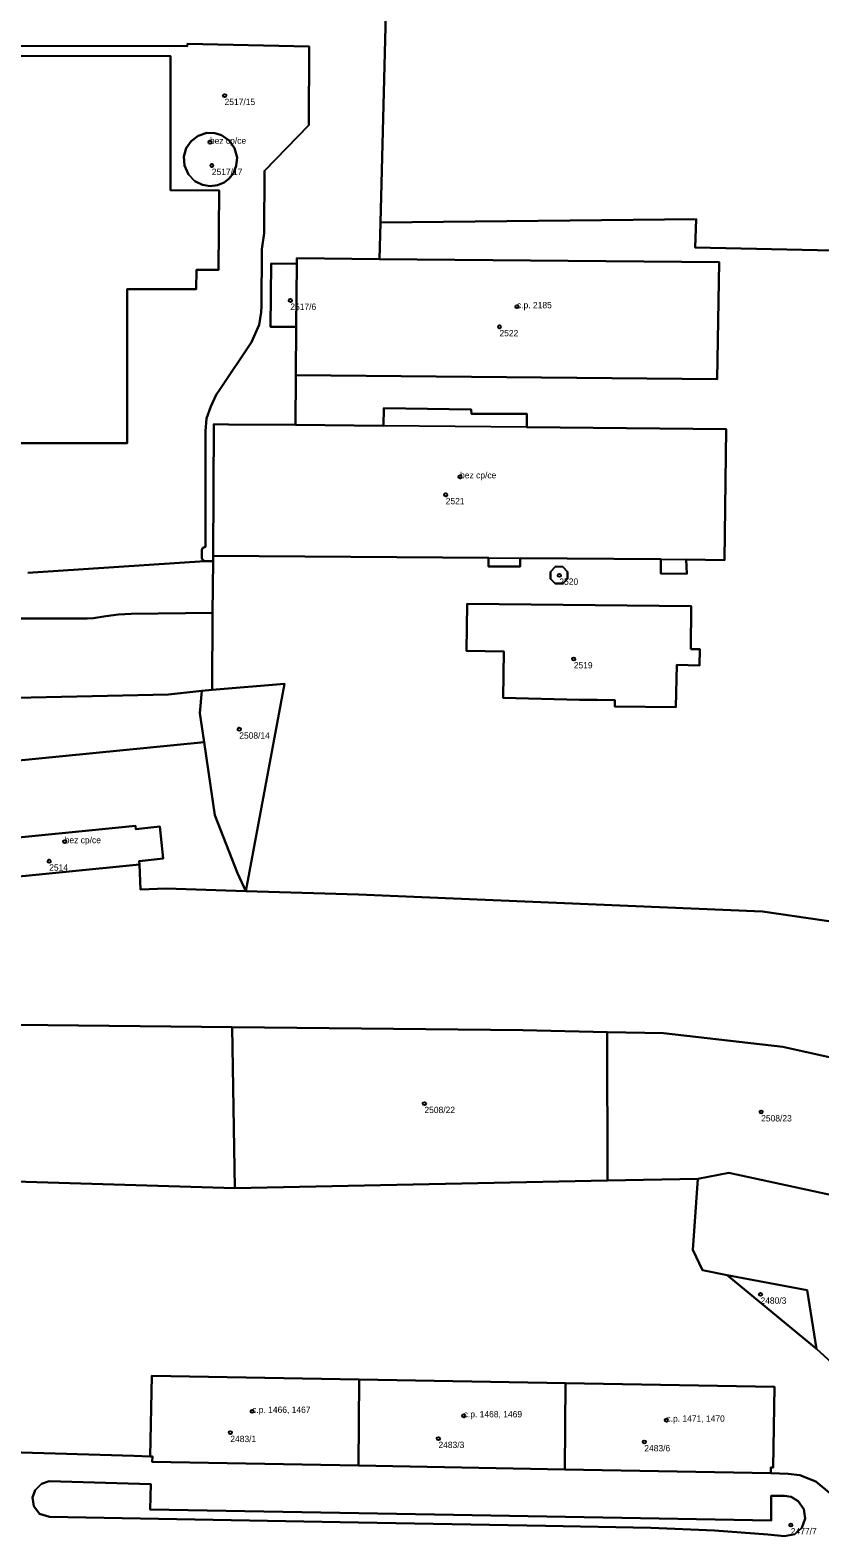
# Model space of a CAD drawing. Extents: x -878211 to -870363, y -1058464 to -1052522.
# Drawn here: x -873831.4 to -873706.7, y -1055529.4 to -1055291.5 of the extents above; entities that cross this region are included whole.
import ezdxf

# ---------------------------------------------------------------- set-up
doc = ezdxf.new("R2010")
doc.units = 0
for name, color, linetype in [('Definiční body', 7, 'Continuous'), ('Polygon budovy', 7, 'Continuous'), ('Polygon parcely', 7, 'Continuous')]:
    doc.layers.add(name, color=color, linetype=linetype)

msp = doc.modelspace()

# ---------------------------------------------------------------- linework, layer by layer
at = {"layer": 'Definiční body'}
for centre in [(-873800.69, -1055301.84994), (-873803, -1055309.19994), (-873802.7, -1055312.87994), (-873790.3, -1055334.16994), (-873754.5, -1055335.15994), (-873757.27, -1055338.33994), (-873763.49, -1055361.99994), (-873765.76, -1055364.83994), (-873747.81, -1055377.55994), (-873745.53, -1055390.74994), (-873798.37, -1055401.83994), (-873825.94, -1055419.57994), (-873828.39, -1055422.66994), (-873769.12, -1055460.92994), (-873715.93, -1055462.24994), (-873716.04, -1055491.01994), (-873796.33, -1055509.47994), (-873762.92, -1055510.18994), (-873730.9, -1055510.87994), (-873799.78, -1055512.84994), (-873766.91, -1055513.78994), (-873734.39, -1055514.31994), (-873711.25, -1055527.41994)]:
    msp.add_circle(centre, 0.25, dxfattribs=at)
at = {"layer": 'Polygon budovy'}
for points in [[(-873897.39, -1055347.81), (-873897.4, -1055355.47), (-873893.68, -1055355.46), (-873893.64, -1055356.67), (-873836.43, -1055356.69), (-873816.09, -1055356.7), (-873816.07, -1055332.38), (-873805.17, -1055332.39), (-873805.14, -1055329.36), (-873801.64, -1055329.33), (-873801.54, -1055316.84), (-873809.21, -1055316.78), (-873809.23, -1055295.63), (-873893.59, -1055295.53), (-873893.7, -1055347.82)], [(-873805.99, -1055309.03), (-873806.75, -1055310.14), (-873807.12, -1055311.43), (-873807.03, -1055312.9), (-873806.4, -1055314.32), (-873805.41, -1055315.34), (-873804.2, -1055315.95), (-873802.94, -1055316.15), (-873801.78, -1055315.99), (-873800.77, -1055315.55), (-873799.94, -1055314.91), (-873799.28, -1055314.06), (-873798.83, -1055312.94), (-873798.72, -1055311.59), (-873799.1, -1055310.15), (-873799.95, -1055308.94), (-873801.15, -1055308.1), (-873802.25, -1055307.76), (-873803.48, -1055307.74), (-873804.86, -1055308.18)], [(-873722.9, -1055346.61), (-873722.58, -1055328.13), (-873776.23, -1055327.68), (-873789.29, -1055327.48), (-873789.3, -1055328.38), (-873789.39, -1055338.31), (-873789.41, -1055345.94)], [(-873802.5, -1055374.48), (-873758.99, -1055374.8), (-873753.99, -1055374.82), (-873731.76, -1055375.02), (-873727.77, -1055375.03), (-873721.72, -1055375.18), (-873721.46, -1055354.46), (-873752.95, -1055354.16), (-873775.6, -1055353.94), (-873789.5, -1055353.82), (-873800.07, -1055353.73), (-873802.4, -1055353.68)], [(-873814.74, -1055417.06), (-873839.09, -1055419.51), (-873838.49, -1055425.6), (-873814.14, -1055423.18), (-873814.18, -1055422.65), (-873810.38, -1055422.24), (-873810.89, -1055417.21), (-873814.68, -1055417.59)], [(-873779.41, -1055504.44), (-873812.19, -1055503.86), (-873812.42, -1055516.61), (-873812.09, -1055516.61), (-873812.11, -1055517.46), (-873779.52, -1055518.05)], [(-873779.52, -1055518.05), (-873746.92, -1055518.65), (-873746.83, -1055505.02), (-873779.41, -1055504.44)], [(-873713.85, -1055505.6), (-873746.83, -1055505.02), (-873746.92, -1055518.65), (-873714.38, -1055519.24), (-873714.38, -1055518.36), (-873714.06, -1055518.37)]]:
    msp.add_lwpolyline(points, close=True, dxfattribs=at)
at = {"layer": 'Polygon parcely'}
for points in [[(-873896.14, -1055293.89), (-873806.6, -1055294.06), (-873806.55, -1055293.67), (-873787.35, -1055294.11), (-873787.4, -1055306.51), (-873794.37, -1055313.69), (-873794.45, -1055323.57), (-873794.8, -1055326.07), (-873794.86, -1055335.06), (-873794.91, -1055336.04), (-873795.21, -1055338.03), (-873796.46, -1055340.74), (-873801.46, -1055348.22), (-873801.99, -1055349.09), (-873802.87, -1055350.89), (-873803.52, -1055352.82), (-873803.71, -1055354.81), (-873803.72, -1055373.03), (-873804.14, -1055373.19), (-873804.29, -1055373.52), (-873804.28, -1055374.83), (-873804.14, -1055375.18), (-873803.8, -1055375.33), (-873802.51, -1055375.33), (-873802.5, -1055374.48), (-873802.4, -1055353.68), (-873800.07, -1055353.73), (-873789.5, -1055353.82), (-873789.41, -1055345.94), (-873789.39, -1055338.31), (-873793.44, -1055338.33), (-873793.33, -1055328.36), (-873789.3, -1055328.38), (-873789.29, -1055327.48), (-873776.23, -1055327.68), (-873776.08, -1055321.87), (-873774.9, -1055276.51)], [(-873831.75, -1055377.15), (-873803.8, -1055375.33), (-873804.14, -1055375.18), (-873804.28, -1055374.83), (-873804.29, -1055373.52), (-873804.14, -1055373.19), (-873803.72, -1055373.03), (-873803.71, -1055354.81), (-873803.52, -1055352.82), (-873802.87, -1055350.89), (-873801.99, -1055349.09), (-873801.46, -1055348.22), (-873796.46, -1055340.74), (-873795.21, -1055338.03), (-873794.91, -1055336.04), (-873794.86, -1055335.06), (-873794.8, -1055326.07), (-873794.45, -1055323.57), (-873794.37, -1055313.69), (-873787.4, -1055306.51), (-873787.35, -1055294.11), (-873806.55, -1055293.67), (-873806.6, -1055294.06), (-873896.14, -1055293.89)], [(-873893.59, -1055295.53), (-873809.23, -1055295.63), (-873809.21, -1055316.78), (-873801.54, -1055316.84), (-873801.64, -1055329.33), (-873805.14, -1055329.36), (-873805.17, -1055332.39), (-873816.07, -1055332.38), (-873816.09, -1055356.7), (-873836.43, -1055356.69)], [(-873685.28, -1055326.7), (-873726.34, -1055325.84), (-873726.19, -1055321.37), (-873776.08, -1055321.87), (-873776.23, -1055327.68), (-873722.58, -1055328.13), (-873722.9, -1055346.61), (-873789.41, -1055345.94), (-873789.5, -1055353.82), (-873775.6, -1055353.94), (-873775.54, -1055351.18), (-873761.73, -1055351.36), (-873761.71, -1055352.05), (-873752.95, -1055352.08), (-873752.95, -1055354.16), (-873721.46, -1055354.46), (-873721.72, -1055375.18), (-873727.77, -1055375.03), (-873727.68, -1055377.33), (-873731.78, -1055377.27), (-873731.76, -1055375.02), (-873753.99, -1055374.82), (-873754.01, -1055376.18), (-873758.98, -1055376.17), (-873758.99, -1055374.8), (-873802.5, -1055374.48), (-873802.51, -1055375.33), (-873802.57, -1055383.46), (-873802.67, -1055395.62), (-873791.22, -1055394.65), (-873797.35, -1055427.41), (-873779.54, -1055427.94), (-873715.74, -1055430.59), (-873683.96, -1055435.23)], [(-873853.48, -1055384.35), (-873822.39, -1055384.37), (-873821.4, -1055384.33), (-873819.42, -1055384.01), (-873817.44, -1055383.72), (-873815.43, -1055383.61), (-873802.57, -1055383.46), (-873802.51, -1055375.33), (-873803.8, -1055375.33), (-873831.75, -1055377.15)], [(-874055.39, -1055419.77), (-873931.36, -1055421.43), (-873900.15, -1055421.85), (-873872.42, -1055421.65), (-873860.01, -1055420.88), (-873861, -1055409.52), (-873803.91, -1055403.88), (-873804.58, -1055399.33), (-873804.28, -1055395.8), (-873809.54, -1055396.38), (-873838.55, -1055396.97), (-873894.17, -1055395.41), (-873903.36, -1055395.65), (-873915.77, -1055395.97), (-873915.7, -1055399.91), (-873919.57, -1055399.89), (-873919.71, -1055395.92), (-873950.22, -1055392.63), (-873993.26, -1055386.21)], [(-873839.09, -1055419.51), (-873814.74, -1055417.06), (-873814.68, -1055417.59), (-873810.89, -1055417.21), (-873810.38, -1055422.24), (-873814.18, -1055422.65), (-873814.14, -1055423.18), (-873813.99, -1055427.13), (-873809.91, -1055427), (-873797.35, -1055427.41), (-873798.62, -1055424.54), (-873802.23, -1055415.38), (-873803.91, -1055403.88), (-873861, -1055409.52)], [(-873683.96, -1055435.23), (-873715.74, -1055430.59), (-873779.54, -1055427.94), (-873797.35, -1055427.41), (-873809.91, -1055427), (-873813.99, -1055427.13), (-873814.14, -1055423.18), (-873838.49, -1055425.6), (-873853.96, -1055425.49), (-873863.76, -1055426), (-873876.13, -1055426.19), (-873876.29, -1055428.34), (-873890.82, -1055427.13), (-873900.43, -1055426.77), (-873931.47, -1055426.08), (-873931.36, -1055421.43), (-874055.39, -1055419.77)], [(-873986.07, -1055454.84), (-873935.2, -1055455.51), (-873926.8, -1055456.14), (-873862.97, -1055456.94), (-873862.62, -1055448.19), (-873799.49, -1055448.84), (-873753.58, -1055449.32), (-873740.26, -1055449.63), (-873731.34, -1055449.83), (-873712.49, -1055451.97), (-873691.9, -1055456.55)], [(-873638.66, -1055530.18), (-873650.3, -1055527.21), (-873657.04, -1055523.69), (-873658.71, -1055526.57), (-873669.44, -1055520.41), (-873687.73, -1055509.62), (-873704.17, -1055502.38), (-873707.2, -1055499.64), (-873721.29, -1055487.97), (-873725.21, -1055487.19), (-873726.75, -1055483.98), (-873725.95, -1055472.79), (-873740.23, -1055473.08), (-873799.05, -1055474.27), (-873875.56, -1055471.94), (-873926.94, -1055470.08), (-873955.47, -1055470.21), (-873957.82, -1055488.65), (-873982.42, -1055486.24)], [(-873697.47, -1055476.96), (-873721.02, -1055471.82), (-873725.95, -1055472.79), (-873726.75, -1055483.98), (-873725.21, -1055487.19), (-873721.29, -1055487.97), (-873708.66, -1055490.38), (-873707.2, -1055499.64), (-873704.17, -1055502.38)], [(-873815, -1055516.5), (-873812.42, -1055516.61), (-873812.19, -1055503.86), (-873779.41, -1055504.44), (-873746.83, -1055505.02), (-873713.85, -1055505.6)], [(-873713.85, -1055505.6), (-873714.06, -1055518.37), (-873714.38, -1055518.36), (-873714.38, -1055519.24), (-873711.65, -1055519.35), (-873709.85, -1055519.57), (-873707.3, -1055520.56), (-873705.15, -1055522.36), (-873704.52, -1055523.22), (-873703.08, -1055521.65), (-873701.27, -1055524.61), (-873700.01, -1055526.51), (-873698.72, -1055527.87), (-873697.17, -1055528.81), (-873695.19, -1055529.37), (-873693.27, -1055529.78)], [(-873705.15, -1055522.36), (-873707.3, -1055520.56), (-873709.85, -1055519.57), (-873711.65, -1055519.35), (-873714.38, -1055519.24), (-873746.92, -1055518.65), (-873779.52, -1055518.05), (-873812.11, -1055517.46), (-873812.09, -1055516.61), (-873812.42, -1055516.61), (-873815, -1055516.5), (-873855.93, -1055515.29), (-873862.23, -1055515.05), (-873862.27, -1055519.3), (-873852.52, -1055519.49), (-873850.99, -1055519.89), (-873849.71, -1055521.14), (-873849.34, -1055522.83), (-873849.72, -1055524.15), (-873850.94, -1055525.35)], [(-873855.93, -1055515.29), (-873815, -1055516.5)]]:
    msp.add_lwpolyline(points, dxfattribs=at)
for points in [[(-873615.04, -1055277.25), (-873684.94, -1055276.87), (-873747.04, -1055276.53), (-873747.44, -1055276.43), (-873750.03, -1055276.3), (-873774.9, -1055276.51), (-873776.08, -1055321.87), (-873726.19, -1055321.37), (-873726.34, -1055325.84), (-873685.28, -1055326.7), (-873684.6, -1055355.9), (-873533.1, -1055357.73), (-873497.7, -1055357.9), (-873503.65, -1055311.35), (-873511.49, -1055309.06), (-873540.47, -1055311.09), (-873546.15, -1055277.62), (-873551.66, -1055277.59), (-873560.92, -1055277.54), (-873566.88, -1055277.51)], [(-873897.39, -1055347.81), (-873897.4, -1055355.47), (-873893.68, -1055355.46), (-873893.64, -1055356.67), (-873836.43, -1055356.69), (-873816.09, -1055356.7), (-873816.07, -1055332.38), (-873805.17, -1055332.39), (-873805.14, -1055329.36), (-873801.64, -1055329.33), (-873801.54, -1055316.84), (-873809.21, -1055316.78), (-873809.23, -1055295.63), (-873893.59, -1055295.53), (-873893.7, -1055347.82)], [(-873804.2, -1055315.95), (-873805.41, -1055315.34), (-873806.4, -1055314.32), (-873807.03, -1055312.9), (-873807.12, -1055311.43), (-873806.75, -1055310.14), (-873805.99, -1055309.03), (-873804.86, -1055308.18), (-873803.48, -1055307.74), (-873802.25, -1055307.76), (-873801.15, -1055308.1), (-873799.95, -1055308.94), (-873799.1, -1055310.15), (-873798.72, -1055311.59), (-873798.83, -1055312.94), (-873799.28, -1055314.06), (-873799.94, -1055314.91), (-873800.77, -1055315.55), (-873801.78, -1055315.99), (-873802.94, -1055316.15)], [(-873804.2, -1055315.95), (-873802.94, -1055316.15), (-873801.78, -1055315.99), (-873800.77, -1055315.55), (-873799.94, -1055314.91), (-873799.28, -1055314.06), (-873798.83, -1055312.94), (-873798.72, -1055311.59), (-873799.1, -1055310.15), (-873799.95, -1055308.94), (-873801.15, -1055308.1), (-873802.25, -1055307.76), (-873803.48, -1055307.74), (-873804.86, -1055308.18), (-873805.99, -1055309.03), (-873806.75, -1055310.14), (-873807.12, -1055311.43), (-873807.03, -1055312.9), (-873806.4, -1055314.32), (-873805.41, -1055315.34)], [(-873789.39, -1055338.31), (-873789.41, -1055345.94), (-873722.9, -1055346.61), (-873722.58, -1055328.13), (-873776.23, -1055327.68), (-873789.29, -1055327.48), (-873789.3, -1055328.38)], [(-873789.39, -1055338.31), (-873789.3, -1055328.38), (-873793.33, -1055328.36), (-873793.44, -1055338.33)], [(-873721.46, -1055354.46), (-873752.95, -1055354.16), (-873752.95, -1055352.08), (-873761.71, -1055352.05), (-873761.73, -1055351.36), (-873775.54, -1055351.18), (-873775.6, -1055353.94), (-873789.5, -1055353.82), (-873800.07, -1055353.73), (-873802.4, -1055353.68), (-873802.5, -1055374.48), (-873758.99, -1055374.8), (-873758.98, -1055376.17), (-873754.01, -1055376.18), (-873753.99, -1055374.82), (-873731.76, -1055375.02), (-873731.78, -1055377.27), (-873727.68, -1055377.33), (-873727.77, -1055375.03), (-873721.72, -1055375.18)], [(-873747.27, -1055376.2), (-873748.4, -1055376.18), (-873749.22, -1055376.99), (-873749.23, -1055378.08), (-873748.47, -1055378.85), (-873747.27, -1055378.85), (-873746.53, -1055378.12), (-873746.5, -1055377.01)], [(-873747.27, -1055376.2), (-873746.5, -1055377.01), (-873746.53, -1055378.12), (-873747.27, -1055378.85), (-873748.47, -1055378.85), (-873749.23, -1055378.08), (-873749.22, -1055376.99), (-873748.4, -1055376.18)], [(-873727.04, -1055389.18), (-873726.98, -1055382.42), (-873762.35, -1055382.05), (-873762.46, -1055389.47), (-873756.57, -1055389.55), (-873756.66, -1055396.9), (-873744.65, -1055397.2), (-873741.85, -1055397.2), (-873739.03, -1055397.23), (-873739.04, -1055398.24), (-873729.42, -1055398.36), (-873729.27, -1055391.69), (-873725.67, -1055391.77), (-873725.6, -1055389.18)], [(-873727.04, -1055389.18), (-873725.6, -1055389.18), (-873725.67, -1055391.77), (-873729.27, -1055391.69), (-873729.42, -1055398.36), (-873739.04, -1055398.24), (-873739.03, -1055397.23), (-873741.85, -1055397.2), (-873744.65, -1055397.2), (-873756.66, -1055396.9), (-873756.57, -1055389.55), (-873762.46, -1055389.47), (-873762.35, -1055382.05), (-873726.98, -1055382.42)], [(-873802.57, -1055383.46), (-873815.43, -1055383.61), (-873817.44, -1055383.72), (-873819.42, -1055384.01), (-873821.4, -1055384.33), (-873822.39, -1055384.37), (-873853.48, -1055384.35), (-873903.34, -1055384.3), (-873903.36, -1055395.65), (-873894.17, -1055395.41), (-873838.55, -1055396.97), (-873809.54, -1055396.38), (-873804.28, -1055395.8), (-873802.67, -1055395.62)], [(-873798.62, -1055424.54), (-873797.35, -1055427.41), (-873791.22, -1055394.65), (-873802.67, -1055395.62), (-873804.28, -1055395.8), (-873804.58, -1055399.33), (-873803.91, -1055403.88), (-873802.23, -1055415.38)], [(-873839.09, -1055419.51), (-873838.49, -1055425.6), (-873814.14, -1055423.18), (-873814.18, -1055422.65), (-873810.38, -1055422.24), (-873810.89, -1055417.21), (-873814.68, -1055417.59), (-873814.74, -1055417.06)], [(-873799.05, -1055474.27), (-873799.49, -1055448.84), (-873862.62, -1055448.19), (-873862.97, -1055456.94), (-873926.8, -1055456.14), (-873926.94, -1055470.08), (-873875.56, -1055471.94)], [(-873740.23, -1055473.08), (-873740.26, -1055449.63), (-873753.58, -1055449.32), (-873799.49, -1055448.84), (-873799.05, -1055474.27)], [(-873697.47, -1055476.96), (-873696.07, -1055477.27), (-873691.9, -1055456.55), (-873712.49, -1055451.97), (-873731.34, -1055449.83), (-873740.26, -1055449.63), (-873740.23, -1055473.08), (-873725.95, -1055472.79), (-873721.02, -1055471.82)], [(-873721.29, -1055487.97), (-873707.2, -1055499.64), (-873708.66, -1055490.38)], [(-873779.41, -1055504.44), (-873812.19, -1055503.86), (-873812.42, -1055516.61), (-873812.09, -1055516.61), (-873812.11, -1055517.46), (-873779.52, -1055518.05)], [(-873746.92, -1055518.65), (-873746.83, -1055505.02), (-873779.41, -1055504.44), (-873779.52, -1055518.05)], [(-873714.38, -1055519.24), (-873714.38, -1055518.36), (-873714.06, -1055518.37), (-873713.85, -1055505.6), (-873746.83, -1055505.02), (-873746.92, -1055518.65)], [(-873710.08, -1055523.66), (-873709.19, -1055524.9), (-873708.96, -1055526.38), (-873709.51, -1055527.86), (-873710.64, -1055528.88), (-873712.24, -1055529.17), (-873714.87, -1055528.92), (-873723.29, -1055528.28), (-873733.37, -1055527.88), (-873750.02, -1055527.55), (-873779.51, -1055527.02), (-873828.32, -1055526.15), (-873829.9, -1055525.66), (-873830.83, -1055524.45), (-873831.05, -1055523.08), (-873830.6, -1055521.9), (-873829.63, -1055520.91), (-873828.41, -1055520.51), (-873812.36, -1055520.97), (-873812.44, -1055524.96), (-873764.54, -1055525.84), (-873714.33, -1055526.71), (-873714.33, -1055522.84), (-873712.24, -1055522.83), (-873711.21, -1055522.99)], [(-873710.08, -1055523.66), (-873711.21, -1055522.99), (-873712.24, -1055522.83), (-873714.33, -1055522.84), (-873714.33, -1055526.71), (-873764.54, -1055525.84), (-873812.44, -1055524.96), (-873812.36, -1055520.97), (-873828.41, -1055520.51), (-873829.63, -1055520.91), (-873830.6, -1055521.9), (-873831.05, -1055523.08), (-873830.83, -1055524.45), (-873829.9, -1055525.66), (-873828.32, -1055526.15), (-873779.51, -1055527.02), (-873750.02, -1055527.55), (-873733.37, -1055527.88), (-873723.29, -1055528.28), (-873714.87, -1055528.92), (-873712.24, -1055529.17), (-873710.64, -1055528.88), (-873709.51, -1055527.86), (-873708.96, -1055526.38), (-873709.19, -1055524.9)]]:
    msp.add_lwpolyline(points, close=True, dxfattribs=at)

# ---------------------------------------------------------------- texts
at = {"layer": 'Definiční body'}
for s, p in [('2517/15', (-873800.69, -1055303.339)), ('bez cp/ce', (-873803, -1055309.45)), ('2517/17', (-873802.7, -1055314.369)), ('2517/6', (-873790.3, -1055335.659)), ('c.p. 2185', (-873754.5, -1055335.409)), ('2522', (-873757.27, -1055339.829)), ('bez cp/ce', (-873763.49, -1055362.25)), ('2521', (-873765.76, -1055366.329)), ('2520', (-873747.81, -1055379.049)), ('2519', (-873745.53, -1055392.239)), ('2508/14', (-873798.37, -1055403.329)), ('bez cp/ce', (-873825.94, -1055419.83)), ('2514', (-873828.39, -1055424.159)), ('2508/22', (-873769.12, -1055462.419)), ('2508/23', (-873715.93, -1055463.739)), ('2480/3', (-873716.04, -1055492.509)), ('c.p. 1466, 1467', (-873796.33, -1055509.73)), ('c.p. 1468, 1469', (-873762.92, -1055510.44)), ('c.p. 1471, 1470', (-873730.9, -1055511.129)), ('2483/1', (-873799.78, -1055514.339)), ('2483/3', (-873766.91, -1055515.279)), ('2483/6', (-873734.39, -1055515.809)), ('2477/7', (-873711.25, -1055528.909))]:
    msp.add_text(s, height=0.999996, dxfattribs=at).set_placement(p)

doc.saveas('drawing.dxf')
